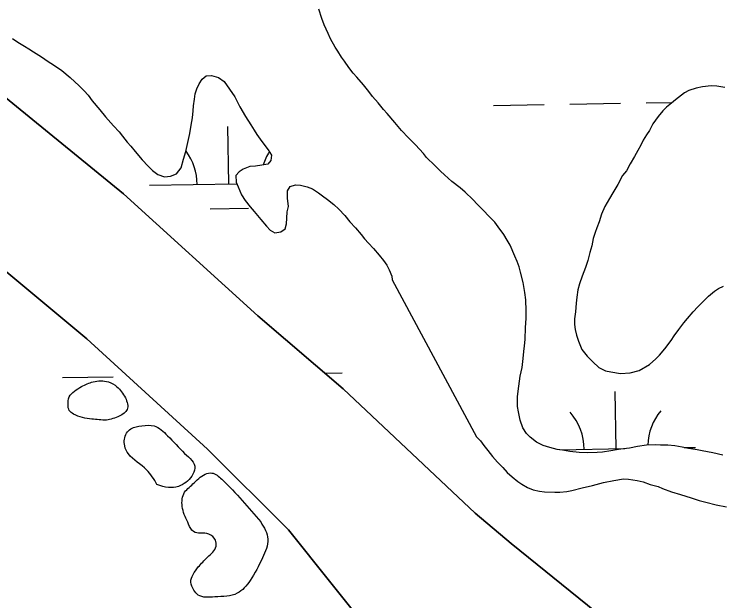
# Model space of a CAD drawing. Extents: x 3887375 to 3925618, y 296674 to 322633.
# Drawn here: x 3901441.4 to 3901885.8, y 310405.4 to 310774.4 of the extents above; entities that cross this region are included whole.
import ezdxf

# ---------------------------------------------------------------- set-up
doc = ezdxf.new("R2010")
doc.units = 0
for name, color, linetype in [('V-RIVR-EDGE', 7, 'Continuous'), ('V-TOPO-SHOR', 7, 'Continuous'), ('V-WETL-SWMP', 7, 'Continuous')]:
    doc.layers.add(name, color=color, linetype=linetype)

msp = doc.modelspace()

# ---------------------------------------------------------------- linework, layer by layer
at = {"layer": 'V-RIVR-EDGE'}
for points in [[(3901499.5, 310518.94), (3901490.29, 310519.73), (3901478.78, 310522.83), (3901476.1, 310525.14), (3901475.34, 310528.59), (3901476.12, 310533.58), (3901483.82, 310540.09), (3901491.12, 310543.14), (3901500.71, 310543.11), (3901506.08, 310540.03), (3901511.43, 310533.11)], [(3901511.43, 310533.11), (3901512.57, 310525.81), (3901507.57, 310521.6), (3901499.5, 310518.94)], [(3894498.05, 310522.42), (3894530.03, 310496.11), (3894553.78, 310474.69), (3894579.94, 310451.31), (3894614.83, 310419.17), (3894633.24, 310400.67), (3894662.79, 310372.43), (3894685.08, 310353.44), (3894692.35, 310347.11), (3894709.79, 310328.13), (3894746.59, 310285.3), (3894785.84, 310252.18), (3894809.57, 310225.9), (3894830.41, 310205.45), (3894852.71, 310189.85), (3894866.75, 310171.85), (3894915.18, 310120.25), (3894950.06, 310083.74), (3894971.37, 310062.81), (3894999, 310039.43), (3895025.16, 310017.03), (3895052.79, 309992.68), (3895092.99, 309952.27), (3895110.91, 309932.8), (3895141.44, 309903.1), (3895188.91, 309855.88), (3895222.82, 309821.31), (3895255.75, 309784.32), (3895319.22, 309722.49), (3895350.7, 309688.42), (3895358.44, 309676.26), (3895364.73, 309669.44), (3895374.92, 309663.11), (3895388.97, 309650.44), (3895410.77, 309628.05), (3895448.54, 309583.28), (3895480.52, 309554.06), (3895503.76, 309527.78), (3895533.8, 309499.54), (3895577.4, 309454.75), (3895606.95, 309425.54), (3895653.45, 309378.81), (3895685.92, 309349.1), (3895719.83, 309314.54), (3895749.38, 309285.81), (3895790.55, 309242.49), (3895837.06, 309195.75), (3895863.69, 309164.12), (3895900.02, 309127.61), (3895944.1, 309081.37), (3895955.73, 309070.65), (3895974.63, 309054.58), (3896002.25, 309033.14), (3896032.78, 309003.93), (3896062.81, 308972.29), (3896082.67, 308950.39), (3896119.48, 308911.93), (3896139.34, 308892.46), (3896151.96, 308889.51), (3896163.12, 308883.66), (3896167.95, 308873.93), (3896170.35, 308862.27), (3896184.39, 308844.27), (3896211.03, 308816.04), (3896224.12, 308810.18), (3896236.73, 308802.37), (3896249.8, 308786.8), (3896255.61, 308776.59), (3896270.64, 308766.35), (3896280.32, 308753.22), (3896295.82, 308737.15), (3896375.27, 308661.2), (3896425.17, 308610.08), (3896464.41, 308570.65), (3896519.63, 308515.64), (3896548.69, 308483.03), (3896563.22, 308467.45), (3896597.61, 308430.94), (3896635.89, 308396.37), (3896666.41, 308365.7), (3896681.42, 308349.64), (3896712.43, 308320.42), (3896746.34, 308287.31), (3896777.36, 308260.04), (3896801.58, 308235.7), (3896820.47, 308215.26), (3896842.76, 308195.29), (3896851.46, 308181.19), (3896882.46, 308148.57), (3896918.81, 308116.43), (3896962.9, 308074.56), (3896997.76, 308033.19), (3897029.24, 307998.63), (3897042.32, 307985), (3897083.5, 307945.57), (3897107.23, 307918.31), (3897123.21, 307898.85), (3897130, 307898.83), (3897142.13, 307892.97), (3897145.99, 307882.28), (3897149.85, 307874.01), (3897162.93, 307860.38), (3897188.6, 307833.12), (3897229.29, 307788.83), (3897267.56, 307752.31), (3897300.5, 307715.81), (3897334.4, 307680.27), (3897361.53, 307651.07), (3897384.78, 307628.19), (3897411.42, 307598.98), (3897445.81, 307563.45), (3897494.26, 307516.71), (3897543.17, 307462.68), (3897584.83, 307418.38), (3897609.05, 307394.04), (3897646.83, 307355.58), (3897678.81, 307323.94), (3897715.15, 307290.34), (3897751.96, 307253.34), (3897766.97, 307236.31), (3897837.68, 307158.43), (3897886.6, 307104.4), (3897936, 307048.43), (3897965.54, 307015.34), (3898010.59, 306970.06), (3898027.54, 306949.14), (3898044.99, 306935.98), (3898063.87, 306914.08), (3898089.05, 306882.46), (3898117.14, 306854.7), (3898160.23, 306801.18), (3898195.59, 306763.7), (3898235.79, 306719.89), (3898261.46, 306693.6), (3898297.3, 306650.78), (3898332.65, 306612.33), (3898369.94, 306568.04), (3898397.54, 306534.95), (3898422.23, 306505.75), (3898462.9, 306455.14), (3898495.34, 306417.18), (3898521.97, 306382.15), (3898601.37, 306284.34), (3898652.22, 306228.37), (3898693.37, 306177.28), (3898729.68, 306130.57), (3898777.13, 306074.12), (3898825.55, 306014.26), (3898848.79, 305986.04), (3898903.98, 305917.43), (3898957.25, 305854.65), (3898984.35, 305818.16), (3899049.73, 305744.67), (3899107.84, 305679.45), (3899129.14, 305651.72), (3899142.69, 305630.31), (3899156.24, 305611.83), (3899175.12, 305587.98), (3899224.03, 305529.59), (3899255.99, 305493.57), (3899288.9, 305449.3), (3899312.61, 305415.24), (3899375.55, 305336.9), (3899410.9, 305296.02), (3899442.85, 305252.24), (3899470.43, 305211.86), (3899531.42, 305133.52), (3899579.35, 305071.24), (3899616.14, 305025.99), (3899647.13, 304986.09), (3899690.7, 304931.1), (3899729.41, 304876.62), (3899753.62, 304846.93), (3899770.56, 304821.64), (3899817.5, 304755.48), (3899845.56, 304713.16), (3899868.3, 304677.16), (3899889.6, 304650.4), (3899911.39, 304623.64), (3899955.44, 304569.14), (3899987.39, 304526.81), (3900012.56, 304494.21), (3900025.63, 304476.21), (3900037.24, 304456.75), (3900061.94, 304431.93), (3900070.67, 304424.13), (3900074.53, 304414.41), (3900074.99, 304404.21), (3900073.03, 304397.9), (3900071.55, 304388.68), (3900071.54, 304383.82), (3900075.9, 304378.96), (3900087.05, 304374.07), (3900096.26, 304367.74), (3900108.39, 304362.37), (3900117.11, 304353.6), (3900140.84, 304326.35), (3900165.54, 304299.09), (3900226.07, 304227.55), (3900277.87, 304164.29), (3900319.98, 304105.91), (3900352.41, 304062.61), (3900384.36, 304023.2), (3900411.47, 303988.16), (3900438.1, 303954.1), (3900462.8, 303926.85), (3900556.24, 303812.49), (3900597.89, 303762.85), (3900633.71, 303716.63), (3900652.59, 303691.33), (3900701.96, 303626.62), (3900774.57, 303530.77), (3900849.12, 303437.34), (3900903.35, 303371.16), (3900928.05, 303343.42), (3900948.87, 303317.63), (3901001.17, 303258.26), (3901038.95, 303216.88), (3901074.78, 303173.09), (3901092.2, 303147.31), (3901171.6, 303050.47), (3901205, 303008.62), (3901238.41, 302968.23), (3901274.74, 302927.83), (3901303.3, 302893.77), (3901343.98, 302847.53), (3901366.73, 302816.4), (3901404.5, 302770.17), (3901454.38, 302715.17), (3901507.18, 302659.19), (3901551.73, 302608.09), (3901584.66, 302570.61), (3901650.02, 302491.29), (3901680.99, 302443.62), (3901717.76, 302388.17), (3901785.52, 302298.16), (3901789.55, 302293.3)], [(3901531.26, 310478.56), (3901524.75, 310487.79), (3901513.26, 310497.79), (3901510.97, 310502.79), (3901512.15, 310510.85), (3901514.84, 310513.53), (3901521.75, 310515.43), (3901529.43, 310515.41), (3901537.86, 310509.25), (3901548.58, 310498.09)], [(3901548.58, 310498.09), (3901555.08, 310488.86), (3901553.15, 310483.88), (3901544.69, 310477.37), (3901538.54, 310476.62), (3901531.26, 310478.56)], [(3901557.23, 310426.68), (3901563, 310432.81), (3901568.39, 310439.7), (3901568.01, 310443.54), (3901563.8, 310447.39), (3901554.21, 310448.95), (3901551.15, 310453.56), (3901547.34, 310463.55), (3901548.13, 310472.76), (3901553.9, 310478.89), (3901561.59, 310485.01), (3901565.82, 310485.77), (3901571.95, 310481.91), (3901596.45, 310454.99)], [(3901596.45, 310454.99), (3901601.02, 310444.23), (3901597.54, 310432.34), (3901589.83, 310418.16), (3901581.75, 310410.12), (3901567.54, 310407.85), (3901557.18, 310409.03), (3901554.5, 310412.1), (3901552.6, 310417.1), (3901557.23, 310426.68)]]:
    msp.add_spline(points, degree=3, dxfattribs=at)
at = {"layer": 'V-TOPO-SHOR'}
msp.add_line((3901731.32, 310460.47), (3901754, 310441.41), dxfattribs=at)
for points in [[(3901432.58, 310724.6), (3901510.29, 310661.41), (3901594.69, 310584.66), (3901648.32, 310538.63), (3901731.32, 310460.47)], [(3902203.95, 309964.4), (3902144.67, 310008.93), (3902121.66, 310027.83), (3902105.26, 310044.67), (3902075.09, 310073.89), (3902052.07, 310093.26), (3902001.54, 310134.8), (3901916.38, 310203.4), (3901841.61, 310267.84), (3901793.9, 310310.58), (3901750.68, 310351.24), (3901743.81, 310354.72), (3901731.07, 310356.5), (3901693.59, 310358.08), (3901686.26, 310360.85), (3901678.19, 310368.09), (3901666.27, 310384.49), (3901613.89, 310450.06), (3901563.04, 310500.79), (3901487.07, 310570.16), (3901393.82, 310647.65)], [(3901754, 310441.41), (3901801.95, 310402.61), (3901859.11, 310356.15), (3901909.91, 310312.91), (3901967.35, 310260.58), (3902025.72, 310210.14), (3902086.7, 310156.19), (3902140.81, 310109.7), (3902208.12, 310055.34), (3902278.52, 309997.48), (3902352.71, 309934.03), (3902424.95, 309880.17), (3902506.49, 309807.86), (3902554.26, 309761.55), (3902583.35, 309734.57), (3902618.09, 309702.94), (3902663.67, 309666.94), (3902733.84, 309607.9), (3902801.17, 309552.37), (3902857.42, 309502.38), (3902904.93, 309459.82), (3902944.39, 309426.12), (3902978.86, 309399.18)]]:
    msp.add_lwpolyline(points, dxfattribs=at)
at = {"layer": 'V-WETL-SWMP'}
for p, q in [((3901742.76, 310716.95), (3901774.75, 310717.5)), ((3901790.75, 310717.77), (3901822.75, 310718.32)), ((3901838.74, 310718.59), (3901855.23, 310718.88)), ((3901576.51, 310667.66), (3901575.9, 310703.65)), ((3901526.52, 310666.8), (3901581.49, 310667.74)), ((3901564.78, 310652.02), (3901588.78, 310652.43)), ((3901636.71, 310548.6), (3901647.72, 310548.79)), ((3901471.75, 310545.77), (3901503.74, 310546.32)), ((3901819.88, 310501), (3901819.27, 310536.99)), ((3901784.62, 310500.39), (3901825.45, 310501.09)), ((3901862.79, 310501.73), (3901869.88, 310501.85))]:
    msp.add_line(p, q, dxfattribs=at)
for points in [[(3901649.21, 310744.8), (3901647.3, 310747.37), (3901644.92, 310751.11), (3901643.25, 310753.69), (3901640.39, 310758.84), (3901638.95, 310762.12), (3901636.32, 310767.74), (3901634.88, 310771.73), (3901632.95, 310777.59)], [(3901440.47, 310759.03), (3901443.78, 310756.71), (3901448.02, 310754.16), (3901450.62, 310752.54), (3901453.69, 310750.69), (3901458.64, 310747.44), (3901462.89, 310744.66), (3901466.19, 310742.58), (3901471.39, 310738.86), (3901476.59, 310734.44), (3901482.26, 310729.33), (3901485.58, 310726.07), (3901487.95, 310723.5), (3901490.56, 310719.77), (3901495.3, 310714.17), (3901498.85, 310709.74), (3901503.83, 310704.15), (3901507.38, 310700.42), (3901509.52, 310697.62), (3901512.6, 310693.89), (3901514.73, 310691.32), (3901517.58, 310688.06), (3901521.85, 310682.7), (3901525.63, 310678.74), (3901528.47, 310675.94), (3901531.78, 310673.62), (3901536.02, 310672.01), (3901539.77, 310672.51), (3901543.51, 310673.95), (3901546.53, 310677.73), (3901547.9, 310683.14), (3901549.5, 310688.09), (3901550.63, 310693.73), (3901551.99, 310699.37), (3901552.65, 310704.54), (3901553.56, 310709.24), (3901553.99, 310713.47), (3901554.2, 310716.76), (3901554.87, 310720.99), (3901555.31, 310724.28), (3901556.23, 310727.34), (3901557.84, 310730.64), (3901559.7, 310733.47), (3901562.26, 310735.61), (3901565.55, 310735.87), (3901570.02, 310734.5), (3901573.56, 310731.94), (3901576.88, 310727.28), (3901580.21, 310722.37), (3901583.31, 310716.06), (3901586.88, 310709.98), (3901590.21, 310704.85), (3901592.35, 310701.34), (3901594.02, 310698.78), (3901596.15, 310695.74), (3901599, 310691.77), (3901601.14, 310688.97), (3901603.28, 310685.7), (3901602.83, 310682.41), (3901600.98, 310680.05), (3901597.23, 310679.32), (3901593.24, 310678.82), (3901589.72, 310678.55)], [(3901721.81, 310665.2), (3901716.6, 310669.16), (3901712.1, 310673.35), (3901709.49, 310675.68), (3901705.94, 310679.18), (3901700.72, 310684.31), (3901698.82, 310686.65), (3901693.84, 310692.25), (3901689.34, 310696.68), (3901685.07, 310701.12), (3901680.79, 310706.26), (3901676.04, 310711.86), (3901673.67, 310714.43), (3901670.35, 310718.63), (3901666.79, 310722.6), (3901664.41, 310725.64), (3901661.08, 310729.85), (3901656.81, 310734.75), (3901654.68, 310737.32), (3901651.83, 310740.82), (3901649.21, 310744.8)], [(3901888.25, 310728.16), (3901883.3, 310729.06), (3901879.77, 310729.27), (3901874.14, 310728.75), (3901870.15, 310727.78), (3901865.69, 310726.33), (3901862.88, 310724.9), (3901857.27, 310720.39), (3901854.7, 310718.48), (3901851.67, 310715.87), (3901849.33, 310713.5), (3901846.31, 310709.95), (3901843.05, 310705.46), (3901840.97, 310701.21), (3901839.11, 310698.37), (3901837.02, 310695.06), (3901835.4, 310691.99), (3901833.54, 310688.68), (3901831.46, 310684.9), (3901828.68, 310680.18), (3901826.36, 310675.93), (3901824.03, 310672.85), (3901821.02, 310667.18), (3901817.77, 310661.98), (3901815.68, 310658.44), (3901812.9, 310653.48), (3901810.83, 310648.52), (3901809.22, 310643.81), (3901807.84, 310640.03), (3901806.69, 310636.97), (3901805.54, 310633.2), (3901804.64, 310628.72), (3901803.5, 310624.48), (3901802.13, 310619.53), (3901800.75, 310615.05), (3901798.68, 310609.63), (3901796.84, 310604.67), (3901795.93, 310600.9), (3901795.26, 310596.43), (3901794.82, 310592.66), (3901794.39, 310587.25), (3901793.72, 310582.78), (3901793.75, 310579.25), (3901794.25, 310575.96), (3901794.98, 310572.44), (3901796.19, 310568.69), (3901798.35, 310563.54), (3901801.67, 310559.33), (3901805.23, 310555.6), (3901809.02, 310552.1), (3901813.27, 310550.02), (3901816.57, 310549.34), (3901822.69, 310548.45), (3901828.8, 310548.73), (3901834.43, 310550.19), (3901840.99, 310554), (3901844.96, 310557.56), (3901847.29, 310559.93), (3901850.55, 310563.96), (3901854.5, 310569.16), (3901856.36, 310572), (3901859.38, 310576.02), (3901862.41, 310580.28), (3901864.74, 310582.89), (3901868.46, 310587.15), (3901871.26, 310590.23), (3901875.23, 310594.26), (3901878.02, 310597.1), (3901881.76, 310600.19), (3901884.33, 310601.85), (3901887.38, 310603.29)], [(3902506.49, 309807.86), (3902424.95, 309880.17), (3902352.71, 309934.03), (3902278.52, 309997.48), (3902208.12, 310055.34), (3902140.81, 310109.7), (3902086.7, 310156.19), (3902025.72, 310210.14), (3901967.35, 310260.58), (3901909.91, 310312.91), (3901859.11, 310356.15), (3901801.95, 310402.61), (3901754, 310441.41), (3901731.32, 310460.47), (3901648.33, 310538.63), (3901594.69, 310584.66), (3901510.3, 310661.41), (3901432.58, 310724.6)], [(3901589.72, 310678.55), (3901585.51, 310676.87), (3901582.94, 310675.21), (3901580.85, 310672.85), (3901581.12, 310668.62), (3901582.31, 310665.82), (3901584.47, 310660.67), (3901586.61, 310657.16), (3901589.93, 310653.2), (3901592.3, 310650.17), (3901596.56, 310645.27), (3901600.12, 310641.08), (3901602.49, 310638.51), (3901605.32, 310636.89), (3901609.07, 310637.39), (3901611.87, 310639.29), (3901612.78, 310642.59), (3901612.99, 310646.11), (3901613.19, 310650.1), (3901613.87, 310653.39), (3901613.36, 310658.55), (3901613.32, 310663.25), (3901614.94, 310666.08), (3901618.45, 310667.05), (3901621.51, 310666.84), (3901625.74, 310665.7), (3901629.04, 310664.55), (3901632.81, 310662), (3901635.41, 310660.14), (3901638.48, 310657.82), (3901642.5, 310654.57), (3901645.57, 310651.77), (3901649.36, 310647.81), (3901652.45, 310643.85), (3901656, 310639.89), (3901659.55, 310635.69), (3901661.69, 310633.12), (3901664.29, 310630.33), (3901667.37, 310627.07), (3901670.93, 310622.87), (3901673.77, 310619.37), (3901675.67, 310616.57), (3901677.34, 310613.53), (3901679.01, 310609.55), (3901679.16, 310607.34), (3901732.22, 310508.54), (3901734.59, 310505.97), (3901736.73, 310503.17), (3901739.34, 310499.9), (3901742.2, 310496.16), (3901745.28, 310492.66), (3901748.6, 310489.16), (3901751.45, 310486.12), (3901754.53, 310483.33), (3901758.08, 310480.53), (3901760.68, 310478.67), (3901764.22, 310476.59), (3901767.76, 310475.2), (3901771.77, 310474.29), (3901774.83, 310473.85), (3901781.41, 310473.67), (3901784.47, 310473.69), (3901788.93, 310474.2), (3901791.99, 310474.69), (3901798.56, 310476.39), (3901805.13, 310477.86), (3901811.93, 310479.79), (3901818.51, 310481.02), (3901824.61, 310482.01), (3901827.67, 310481.8), (3901833.08, 310481.14), (3901836.85, 310480.23), (3901841.33, 310478.62), (3901846.28, 310477.25), (3901849.12, 310476.1), (3901854.78, 310474.03), (3901860.43, 310472.19), (3901867.04, 310470.13), (3901872.22, 310468.53), (3901876.23, 310467.38), (3901882.83, 310465.79), (3901889.42, 310464.43)], [(3901887.07, 310497), (3901880.71, 310498.36), (3901874.11, 310499.72), (3901870.81, 310500.4), (3901865.4, 310501.29), (3901861.4, 310501.97), (3901856.92, 310502.87), (3901852.45, 310503.31), (3901847.75, 310503.27), (3901844.69, 310503.48), (3901839.05, 310503.2), (3901833.41, 310502.45), (3901828.24, 310501.46), (3901824.49, 310500.96), (3901821.43, 310500.47), (3901816.5, 310499.72), (3901811.33, 310498.98), (3901808.04, 310498.71), (3901802.17, 310498.43), (3901796.76, 310498.62), (3901790.87, 310499.28), (3901786.16, 310500.18), (3901782.87, 310500.62), (3901778.16, 310501.76), (3901774.15, 310503.14), (3901769.9, 310505.22), (3901765.88, 310508.25), (3901763.5, 310510.58), (3901761.36, 310514.09), (3901759.67, 310519.01), (3901758.46, 310524.18), (3901757.96, 310527.7), (3901757.91, 310533.81), (3901758.79, 310540.41), (3901759.68, 310546.76), (3901760.82, 310552.18), (3901761.48, 310557.83), (3901761.91, 310562.3), (3901762.35, 310565.83), (3901762.79, 310569.83), (3901762.96, 310577.36), (3901763.39, 310583), (3901763.35, 310587.71), (3901763.06, 310594.76), (3901762.55, 310599.22), (3901761.56, 310605.56), (3901759.86, 310612.13), (3901758.89, 310615.42), (3901757.69, 310618.7), (3901756.25, 310622.22), (3901753.37, 310629.01), (3901751.47, 310632.29), (3901749.32, 310635.8), (3901745.75, 310640.71), (3901743.62, 310643.51), (3901739.58, 310647.71), (3901736.98, 310650.51), (3901732.71, 310654.71), (3901729.86, 310657.74), (3901725.12, 310662.41), (3901721.81, 310665.2)], [(3901393.82, 310647.65), (3901487.07, 310570.16), (3901563.04, 310500.78), (3901613.89, 310450.05), (3901666.27, 310384.49), (3901678.19, 310368.09), (3901686.26, 310360.85), (3901693.59, 310358.08), (3901731.07, 310356.5), (3901743.81, 310354.72), (3901750.68, 310351.24), (3901793.9, 310310.58), (3901841.62, 310267.84), (3901916.38, 310203.4), (3902001.54, 310134.8), (3902052.07, 310093.26), (3902075.09, 310073.89), (3902105.26, 310044.67), (3902121.66, 310027.84), (3902144.67, 310008.93), (3902203.95, 309964.4)]]:
    msp.add_lwpolyline(points, dxfattribs=at)
for centre, start, end in [((3901521.27, 310667.18), 0.2115, 36.6962), ((3901631.74, 310669.08), 147.8743, 162.8344), ((3901764.64, 310500.52), 0.2115, 41.7552), ((3901875.11, 310502.42), 140.2115, 178.6667)]:
    msp.add_arc(centre, 35.25, start, end, dxfattribs=at)

doc.saveas('drawing.dxf')
